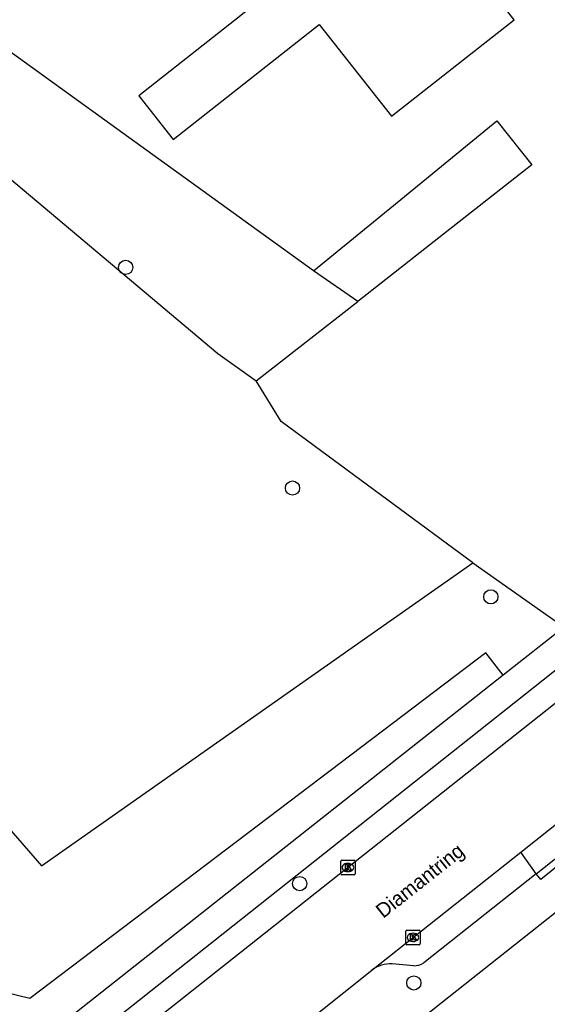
# Model space of a CAD drawing. Extents: x 159628 to 160723, y 388176 to 389416.
# Drawn here: x 160080.5 to 160116.7, y 388676.2 to 388743.7 of the extents above; entities that cross this region are included whole.
import ezdxf

# ---------------------------------------------------------------- set-up
doc = ezdxf.new("R2010")
doc.units = 0
for name, color, linetype in [('IMGEO_Boom', 7, 'Continuous'), ('IMGEO_Groenvoorziening', 7, 'Continuous'), ('IMGEO_Houtwal', 7, 'Continuous'), ('IMGEO_Kolk', 7, 'Continuous'), ('IMGEO_Loofbos', 7, 'Continuous'), ('IMGEO_Openbare_ruimte_label', 7, 'Continuous'), ('IMGEO_Pand', 7, 'Continuous'), ('IMGEO_Parkeervlak_open', 7, 'Continuous'), ('IMGEO_Rijbaan_lokaal_gesloten', 7, 'Continuous'), ('IMGEO_Voetpad_open', 7, 'Continuous')]:
    doc.layers.add(name, color=color, linetype=linetype)

msp = doc.modelspace()

# ---------------------------------------------------------------- linework, layer by layer
at = {"layer": 'IMGEO_Boom'}
for centre in [(160087.809, 388726.723), (160099.254, 388711.585), (160112.86, 388704.125), (160099.748, 388684.454), (160107.579, 388677.64)]:
    msp.add_circle(centre, 0.489, dxfattribs=at)
at = {"layer": 'IMGEO_Groenvoorziening'}
for points in [[(160100.703, 388726.492), (160070.24, 388748.49), (160061.077, 388754.698)], [(160096.772, 388718.94), (160103.729, 388724.39)]]:
    msp.add_lwpolyline(points, dxfattribs=at)
at = {"layer": 'IMGEO_Houtwal'}
for points in [[(160113.699, 388698.746), (160112.511, 388700.291), (160081.232, 388676.573), (160078.58, 388677.212), (160044.118, 388720.119), (160042.173, 388721.999), (160039.808, 388723.459), (160038.232, 388724.113), (160036.739, 388724.533), (160035.26, 388724.75)], [(160111.625, 388706.461), (160117.888, 388702.055)]]:
    msp.add_lwpolyline(points, dxfattribs=at)
at = {"layer": 'IMGEO_Kolk'}
for p, q in [((160102.559, 388685.129), (160102.559, 388685.981)), ((160102.634, 388686.055), (160103.486, 388686.055)), ((160103.047, 388685.835), (160103.072, 388685.835)), ((160103.56, 388685.981), (160103.56, 388685.129)), ((160103.486, 388685.055), (160102.634, 388685.055)), ((160103.07, 388685.275), (160103.045, 388685.275)), ((160107.019, 388680.337), (160107.019, 388681.189)), ((160107.094, 388681.263), (160107.946, 388681.263)), ((160107.507, 388681.043), (160107.532, 388681.043)), ((160108.02, 388681.189), (160108.02, 388680.337)), ((160107.946, 388680.263), (160107.094, 388680.263)), ((160107.53, 388680.483), (160107.505, 388680.483))]:
    msp.add_line(p, q, dxfattribs=at)
for points in [[(160102.559, 388685.129), (160102.559, 388685.981)], [(160102.634, 388686.055), (160103.486, 388686.055)], [(160102.88, 388685.755), (160103.003, 388685.755), (160103.003, 388685.604), (160103.133, 388685.755), (160103.297, 388685.755), (160103.151, 388685.604), (160103.304, 388685.355), (160103.152, 388685.355), (160103.067, 388685.519), (160103.003, 388685.452), (160103.003, 388685.355), (160102.88, 388685.355), (160102.88, 388685.755)], [(160103.56, 388685.981), (160103.56, 388685.129)], [(160103.486, 388685.055), (160102.634, 388685.055)], [(160107.019, 388680.337), (160107.019, 388681.189)], [(160107.094, 388681.263), (160107.946, 388681.263)], [(160107.34, 388680.963), (160107.463, 388680.963), (160107.463, 388680.812), (160107.593, 388680.963), (160107.757, 388680.963), (160107.611, 388680.812), (160107.764, 388680.563), (160107.612, 388680.563), (160107.527, 388680.727), (160107.463, 388680.66), (160107.463, 388680.563), (160107.34, 388680.563), (160107.34, 388680.963)], [(160108.02, 388681.189), (160108.02, 388680.337)], [(160107.946, 388680.263), (160107.094, 388680.263)]]:
    msp.add_lwpolyline(points, dxfattribs=at)
for centre, start, end in [((160102.636, 388685.979), 91.55205, 178.44795), ((160102.636, 388685.979), 91.55205, 178.44795), ((160103.484, 388685.979), 1.55205, 88.44795), ((160103.484, 388685.979), 1.55205, 88.44795), ((160102.636, 388685.131), 181.55205, 268.44795), ((160102.636, 388685.131), 181.55205, 268.44795), ((160103.484, 388685.131), 271.55205, 358.44795), ((160103.484, 388685.131), 271.55205, 358.44795), ((160107.096, 388681.187), 91.55205, 178.44795), ((160107.096, 388681.187), 91.55205, 178.44795), ((160107.944, 388681.187), 1.55205, 88.44795), ((160107.944, 388681.187), 1.55205, 88.44795), ((160107.096, 388680.339), 181.55205, 268.44795), ((160107.096, 388680.339), 181.55205, 268.44795), ((160107.944, 388680.339), 271.55205, 358.44795), ((160107.944, 388680.339), 271.55205, 358.44795)]:
    msp.add_arc(centre, 0.0765, start, end, dxfattribs=at)
for centre, major_axis, ratio, start_param, end_param in [((160103.046, 388685.555), (-0.387, 0.002), 0.722429, 4.712389, 7.853982), ((160103.071, 388685.555), (-0.39, 0.002), 0.717154, 1.570796, 4.712389), ((160107.506, 388680.763), (-0.387, 0.002), 0.722429, 4.712389, 7.853982), ((160107.531, 388680.763), (-0.39, 0.002), 0.717154, 1.570796, 4.712389)]:
    msp.add_ellipse(centre, major_axis=major_axis, ratio=ratio, start_param=start_param, end_param=end_param, dxfattribs=at)
at = {"layer": 'IMGEO_Loofbos'}
for points in [[(160054.83, 388758.93), (160051.814, 388756.452), (160094.132, 388720.82), (160096.772, 388718.94)], [(160035.207, 388725.196), (160044.194, 388729.267), (160082.042, 388685.672), (160103.114, 388700.48), (160111.625, 388706.461)], [(160111.625, 388706.461), (160098.468, 388716.143), (160096.772, 388718.94)]]:
    msp.add_lwpolyline(points, dxfattribs=at)
at = {"layer": 'IMGEO_Pand'}
for points in [[(160096.602, 388744.716), (160095.265, 388743.664), (160088.703, 388738.502), (160091.065, 388735.5), (160101.088, 388743.384), (160106.041, 388737.088), (160110.53, 388740.62), (160114.459, 388743.711), (160109.529, 388750), (160109.221, 388750.393), (160108.719, 388750), (160102.559, 388745.175), (160100.531, 388747.807), (160096.602, 388744.716)], [(160100.703, 388726.492), (160106.44, 388731.18), (160113.279, 388736.768), (160115.679, 388733.752), (160110.89, 388730), (160103.729, 388724.39)], [(160103.729, 388724.39), (160100.703, 388726.492)]]:
    msp.add_lwpolyline(points, dxfattribs=at)
at = {"layer": 'IMGEO_Parkeervlak_open'}
msp.add_lwpolyline([(160115.979, 388685.129), (160114.92, 388686.617)], dxfattribs=at)
at = {"layer": 'IMGEO_Rijbaan_lokaal_gesloten'}
for points in [[(160143.177, 388717.325), (160085.885, 388671.953)], [(160114.92, 388686.617), (160117.817, 388688.912)], [(160104.695, 388678.512), (160114.92, 388686.617)], [(160090.898, 388667.506), (160104.695, 388678.512)]]:
    msp.add_lwpolyline(points, dxfattribs=at)
at = {"layer": 'IMGEO_Voetpad_open'}
for points in [[(160173.521, 388727.014), (160150.851, 388709.051), (160094.032, 388664.03)], [(160086.598, 388673.317), (160086.793, 388674.715), (160087.01, 388675.096), (160139.612, 388716.804)], [(160117.888, 388702.055), (160113.699, 388698.746)], [(160113.699, 388698.746), (160083.013, 388674.507), (160080.75, 388672.717)], [(160118.949, 388687.484), (160119.246, 388687.104), (160116.278, 388684.736), (160115.979, 388685.129)], [(160115.979, 388685.129), (160118.949, 388687.484)], [(160115.979, 388685.129), (160108.268, 388679.018)], [(160107.546, 388678.817), (160106.098, 388678.948)]]:
    msp.add_lwpolyline(points, dxfattribs=at)
for centre, radius, start, end in [((160105.994, 388676.808), 2.143, 87.21627, 127.31031), ((160107.587, 388680.066), 1.25, 268.11255, 303.00115)]:
    msp.add_arc(centre, radius, start, end, dxfattribs=at)

# ---------------------------------------------------------------- texts
at = {"layer": 'IMGEO_Openbare_ruimte_label'}
msp.add_text('Diamantring', height=1, rotation=38.38246, dxfattribs=at).set_placement((160105.474, 388682.029))

doc.saveas('drawing.dxf')
